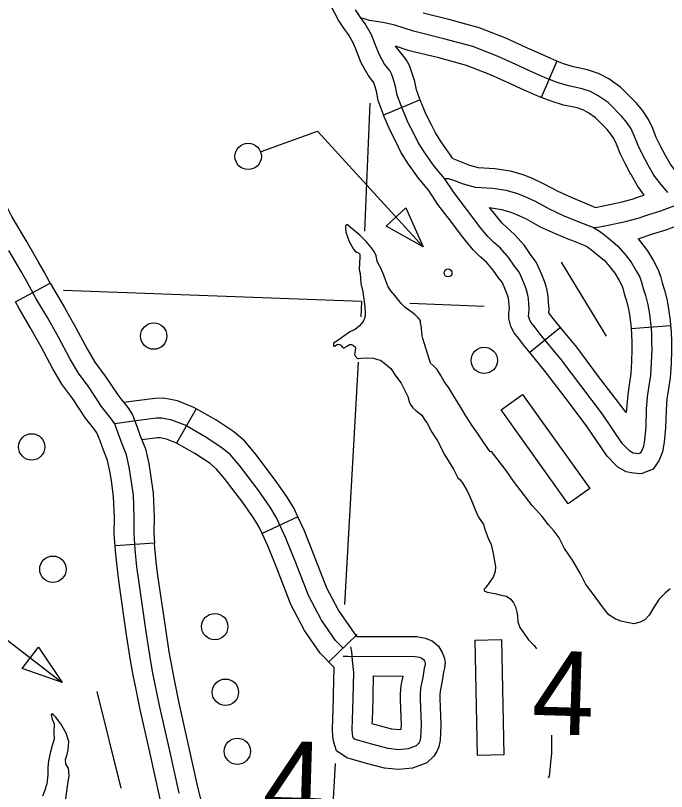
# Model space of a CAD drawing. Extents: x 653372 to 905732, y 627442 to 787275.
# Drawn here: x 724300 to 726770, y 744286 to 747229 of the extents above; entities that cross this region are included whole.
import ezdxf

# ---------------------------------------------------------------- set-up
doc = ezdxf.new("R2010")
doc.units = 0
for name, color, linetype in [('31', 7, 'Continuous'), ('32', 7, 'Continuous'), ('45', 7, 'Continuous'), ('5', 7, 'Continuous'), ('56', 7, 'Continuous'), ('9', 7, 'Continuous')]:
    doc.layers.add(name, color=color, linetype=linetype)

msp = doc.modelspace()

# ---------------------------------------------------------------- linework, layer by layer
at = {"layer": '31'}
for p, q in [((724300.3, 746142.4), (724432.2, 746213.7)), ((724582.2, 745681.6), (724582.2, 745681.6)), ((724827.8, 745228.2), (724678.2, 745217.1))]:
    msp.add_line(p, q, dxfattribs=at)
for points in [[(724432.2, 746213.7), (724408.7, 746257.1), (724386.2, 746295.6), (724340.1, 746374.9), (724286.3, 746467), (724250.9, 746537.4), (724234.6, 746567.7), (724213.4, 746618.1), (724193.1, 746672)], [(724920.6, 744280), (724882.5, 744450.9), (724846.4, 744612.1), (724820.2, 744741.5), (724809.4, 744803.1), (724795.9, 744891.3), (724767.6, 745085.7), (724761.1, 745137.3), (724754.4, 745203.3), (724749.9, 745264.1), (724750.6, 745325.8), (724747.4, 745410.3), (724738.3, 745475.8), (724732, 745515.3), (724721.3, 745562.9), (724703.6, 745607.4), (724691.4, 745641.2), (724676.4, 745680.4), (724664.8, 745698.1), (724626.9, 745746), (724579.4, 745817.9), (724539, 745871.9), (724507.7, 745924.9), (724463.4, 746008.2), (724421.2, 746083.4), (724378.9, 746154.6), (724343.4, 746220.3), (724321.4, 746257.8), (724275.3, 746337.2)], [(724432.2, 746213.7), (724444.2, 746191.6), (724486.2, 746120.9), (724529.3, 746044.2), (724573.1, 745961.6), (724601.5, 745913.6), (724640.8, 745861), (724687.8, 745790), (724699.9, 745774.6)], [(724582.2, 745681.6), (724566.1, 745702), (724518.1, 745774.7), (724476.5, 745830.3), (724442.3, 745888.1), (724397.6, 745972.3), (724356.3, 746045.9), (724313.7, 746117.5), (724300.3, 746142.4)], [(724699.9, 745774.6), (724725.7, 745741.9), (724743.5, 745714.8), (724761.6, 745667.4), (724773.7, 745634), (724793.2, 745585.2), (724805.7, 745529.4), (724812.5, 745486.8), (724822.2, 745416.8), (724825.6, 745326.8), (724824.9, 745266.4), (724827.8, 745228.2)], [(724678.2, 745217.1), (724674.9, 745261.7), (724675.6, 745324.8), (724672.5, 745403.7), (724664.2, 745464.8), (724658.3, 745501.1), (724649.5, 745540.7), (724633.5, 745580.7), (724621.1, 745615.1), (724609.2, 745646), (724603.9, 745654.2), (724582.2, 745681.6)], [(724755, 744685.4), (724746.5, 744727.6), (724735.4, 744790.9), (724721.7, 744880.2), (724693.3, 745075.6), (724686.6, 745128.8), (724679.7, 745196.7), (724678.2, 745217.1)], [(724902.1, 744715.1), (724893.9, 744755.5), (724883.4, 744815.3), (724870, 744902.4), (724842, 745095.8), (724835.6, 745145.8), (724829.1, 745209.8), (724827.8, 745228.2)], [(725016.7, 744202.9), (724993.7, 744297), (724955.7, 744467.3), (724919.7, 744627.7), (724902.1, 744715.1)], [(724871, 744167.2), (724847.6, 744262.9), (724809.3, 744434.5), (724773, 744596.4), (724755, 744685.4)]]:
    msp.add_lwpolyline(points, dxfattribs=at)
at = {"layer": '32'}
for p, q in [((724985.3, 745737.4), (724910.7, 745607.3)), ((725371.7, 745327.3), (725235.6, 745264.3)), ((725596.5, 744881.4), (725488.6, 744777.2))]:
    msp.add_line(p, q, dxfattribs=at)
for points in [[(724985.3, 745737.4), (724976.8, 745742.3), (724914.7, 745766.9), (724861.8, 745777), (724828.8, 745776.6), (724710.3, 745761.4)], [(725371.7, 745327.3), (725357, 745359.1), (725328.5, 745405.9), (725283.2, 745470.2), (725209.3, 745567.3), (725169.1, 745615.2), (725128.2, 745649.7), (725059.6, 745694.8), (724985.3, 745737.4)], [(725542.6, 744829.3), (725514.2, 744858.6), (725461.1, 744935), (725412.8, 745026.3), (725361.3, 745159.9), (725326.3, 745247), (725290.7, 745323.7), (725265.7, 745364.7), (725222.7, 745425.9), (725150.7, 745520.5), (725115.9, 745562), (725083.3, 745589.4), (725020.3, 745630.9), (724944.1, 745674.6), (724893.7, 745694.6), (724855.2, 745701.9), (724834.1, 745701.7), (724739.5, 745689.5), (724676.4, 745680.4)], [(724911.5, 745606.9), (724872.7, 745622.2), (724848.5, 745626.8), (724839.3, 745626.7), (724779.7, 745619.1)], [(725235.6, 745264.3), (725224.5, 745288.3), (725203, 745323.6), (725162.2, 745381.6), (725092.1, 745473.7), (725062.6, 745508.8), (725038.4, 745529.2), (724980.9, 745567), (724910.7, 745607.3)], [(725594.8, 744874.2), (725525.2, 744974.1), (725481.1, 745057.4), (725431.1, 745187.4), (725395.1, 745276.7), (725371.7, 745327.3)], [(725509.1, 744756), (725456.1, 744810.8), (725396.9, 744895.9), (725344.4, 744995.2), (725291.5, 745132.4), (725257.4, 745217.2), (725235.6, 745264.3)], [(725594.8, 744874.2), (725822.6, 744873.1), (725854.2, 744867.9), (725880.7, 744856.7), (725904.9, 744836.7), (725919.3, 744812.9), (725926.4, 744794.3), (725929.5, 744776), (725928, 744753.9), (725923.6, 744737.8), (725918.8, 744705.5), (725910.9, 744666.8), (725909.8, 744650.7), (725909.7, 744637.3), (725910.9, 744607.2), (725912.4, 744572.5)], [(725543.1, 744799), (725560.8, 744799.3), (725816.3, 744798.2), (725833.1, 744795.4), (725841.4, 744791.9), (725847.3, 744787), (725851.6, 744779.9), (725853.7, 744774.5), (725854.1, 744772.1), (725853.7, 744766.4), (725850.1, 744753.2), (725845, 744718.5), (725836.5, 744677.1), (725834.8, 744653.5), (725834.7, 744635.9), (725836, 744604.1), (725838.8, 744538.7), (725837.2, 744512.8), (725836, 744489), (725833.8, 744476.4), (725831.9, 744471.9), (725829.3, 744467.9), (725820.2, 744459.5), (725789.5, 744447.7), (725752.9, 744444.4), (725713.9, 744448.3), (725651.5, 744464.9), (725588.9, 744482.8), (725582.1, 744487.2), (725581.1, 744490.8), (725578.7, 744503.7), (725577.8, 744522.7), (725579.2, 744557.6), (725581.7, 744638.4), (725583.7, 744736.5), (725579.1, 744782.4), (725575.6, 744817.3), (725572.4, 744834.8)], [(725507, 744654.4), (725509.1, 744756)], [(725656.9, 744651.2), (725658.5, 744723.9)], [(725658.5, 744723.9), (725769.4, 744723.4), (725762, 744687.4), (725759.8, 744656.3), (725759.7, 744634.5), (725761.1, 744601), (725762.5, 744566.2)], [(725912.4, 744572.5), (725913.9, 744537.9), (725912.1, 744508.7), (725910.7, 744480.7), (725906.2, 744454.9), (725898.5, 744436.9), (725887.4, 744419.3), (725860.4, 744394.6), (725806.7, 744374), (725752.5, 744369), (725700.4, 744374.2), (725631.5, 744392.6), (725557.4, 744413.8), (725517.7, 744439.7), (725508, 744473.5), (725504, 744495), (725502.7, 744522.5), (725504.3, 744560.3), (725506.7, 744640.3), (725507, 744654.4)], [(725762.5, 744566.2), (725763.7, 744539.4), (725762.5, 744520.6), (725753.2, 744519.7), (725727.3, 744522.3), (725671.4, 744537.2), (725653.7, 744542.3), (725654.2, 744554.9), (725656.6, 744636.5), (725656.9, 744651.2)]]:
    msp.add_lwpolyline(points, dxfattribs=at)
at = {"layer": '45'}
for p, q in [((726353.1, 747055.6), (726294.4, 746917.5)), ((725834.9, 746909), (725696.6, 746851)), ((726367.1, 746045.9), (726251.2, 745950.7)), ((726635.6, 746041.2), (726785.1, 746053.6))]:
    msp.add_line(p, q, dxfattribs=at)
for points in [[(725696.6, 746851), (725694.3, 746856.3), (725675.9, 746906.4), (725669.1, 746941.7), (725661.7, 746965.7), (725657.8, 746976.6), (725657.2, 746977.6), (725637.9, 747001.8), (725611.4, 747049.6), (725593.3, 747095.1), (725582.6, 747122.8), (725563.2, 747156.5), (725548.5, 747177.4), (725525.4, 747211.4), (725496.3, 747266.4), (725472.7, 747310.4), (725468, 747321)], [(725610.2, 747220.1), (725589.7, 747250.2)], [(726353.1, 747055.6), (726330.5, 747065.2), (726280.9, 747087.7), (726242.5, 747105.1), (726160, 747142.3), (726058.7, 747181.9), (725943.6, 747213.1), (725846.1, 747237.1)], [(726448.6, 745820.1), (726370.2, 745924.1), (726291, 746020.3), (726267.1, 746050.7), (726255.7, 746065.5), (726250, 746076.6), (726246.8, 746088), (726247.1, 746098), (726249, 746116.7), (726247.8, 746135.1), (726246.2, 746155.2), (726242.9, 746175), (726237.3, 746192.6), (726231.2, 746208.9), (726222.3, 746229.7), (726210.8, 746255.4), (726193.6, 746278.1), (726171.9, 746309.3), (726139.8, 746345.7), (726113, 746369.6), (726091.4, 746390.8), (726065.7, 746422.1), (726014.9, 746488.6), (725963.7, 746555.6), (725927.9, 746610.5), (725887.8, 746657.9), (725853.1, 746707.4), (725827.2, 746746.5), (725811.2, 746781.1), (725789, 746824.5), (725764.1, 746883.7), (725748.4, 746926.5), (725742, 746959.9), (725732.8, 746989.4), (725726.4, 747007.5), (725719.8, 747019.5), (725700.4, 747043.7), (725679.3, 747081.8), (725663.1, 747122.5), (725650.6, 747155.1), (725626.5, 747196.9), (725610.2, 747220.1)], [(726774.3, 746558), (726744.4, 746593.9), (726722.2, 746623.3), (726700.6, 746661.5), (726679.1, 746701), (726662.3, 746736), (726648.5, 746770.4), (726635.4, 746798.3), (726619.5, 746822.8), (726600.6, 746846.1), (726548.2, 746898.3), (726511.1, 746924.3), (726481.9, 746940), (726450.3, 746950.5), (726398.3, 746961.7), (726355.5, 746974.8), (726325.8, 746985.7), (726300.4, 746996.5), (726250, 747019.4), (726211.7, 747036.7), (726130.9, 747073.2), (726035.1, 747110.5), (725924.8, 747140.5), (725810.2, 747168.7), (725738.9, 747191.8), (725700.4, 747200.8), (725676.9, 747205), (725642.6, 747209.5), (725610.2, 747220.1)], [(725834.9, 746909), (725834, 746911.2), (725820.9, 746946.7), (725814.9, 746978.2), (725804, 747013.1), (725795, 747038.4), (725782.3, 747061.4), (725741.8, 747112)], [(725810.3, 747091.4), (725789.7, 747096.5), (725741.8, 747112)], [(726294.4, 746917.5), (726270.2, 746927.9), (726219, 746951.1), (726180.8, 746968.4), (726101.8, 747004), (726011.6, 747039.2), (725906, 747067.9), (725810.3, 747091.4)], [(726766.3, 746697.8), (726745.9, 746735.2), (726731, 746766.2), (726717.3, 746800.4), (726701.1, 746834.8), (726680.3, 746867), (726656.3, 746896.4), (726596.6, 746956), (726550.5, 746988.2), (726511.8, 747009.1), (726470.2, 747023), (726417.2, 747034.4), (726379.5, 747045.9), (726353.4, 747055.5), (726353.1, 747055.6)], [(725959.4, 746686.4), (725915.1, 746749.6), (725892.9, 746783.2), (725878.7, 746813.9), (725857, 746856.2), (725834.9, 746909)], [(726634.6, 746626), (726612.4, 746666.8), (726593.6, 746705.8), (726579.7, 746740.5), (726569.7, 746761.8), (726558.8, 746778.6), (726544.9, 746795.7), (726499.9, 746840.6), (726471.7, 746860.3), (726452, 746870.9), (726430.5, 746878.1), (726379.4, 746889), (726331.6, 746903.7), (726298.2, 746916), (726294.4, 746917.5)], [(725992.7, 746394.1), (725955.3, 746443.1), (725902.4, 746512.3), (725867.7, 746565.6), (725828.4, 746612), (725791.1, 746665.1), (725761.5, 746709.9), (725743.8, 746748.2), (725720.9, 746792.9), (725696.6, 746851)], [(725959.4, 746686.4), (726022.3, 746661), (726055.4, 746651.6), (726118.3, 746648.8), (726176.8, 746640), (726224.7, 746626), (726260.1, 746612), (726305, 746590.9), (726358, 746562.1), (726408.1, 746539.2), (726500.6, 746500.5)], [(726662.7, 746381.1), (726721.4, 746401.8), (726771.9, 746416.5), (726861.1, 746452.8), (726887.5, 746483), (726888.9, 746529.4), (726829.8, 746608.6), (726803.2, 746640.5), (726785.1, 746664.5), (726766.2, 746697.9), (726766.3, 746697.8)], [(726500.6, 746500.5), (726596.7, 746520.9), (726640.1, 746532.2), (726675.4, 746544.7), (726685.4, 746547.6), (726659.3, 746582.1), (726635.1, 746625.1), (726634.6, 746626)], [(725927.9, 746610.5), (725940.9, 746610.6), (725962.1, 746604.5), (725998, 746589.9), (726043.4, 746577.1), (726111, 746574.1), (726160.6, 746566.6), (726200.3, 746555), (726230.4, 746543.1), (726271.1, 746524), (726324.5, 746495), (726378, 746470.4), (726437, 746445.8), (726492.6, 746424.2)], [(726098.8, 746500.1), (726144.4, 746493.2), (726176, 746484), (726200.6, 746474.2), (726237.2, 746457), (726290.9, 746427.8), (726347.9, 746401.7), (726396, 746381.6)], [(726367.1, 746045.9), (726349.4, 746067.4), (726326.2, 746096.8), (726322.8, 746101.3), (726324.2, 746115.4), (726322.6, 746140.5), (726320.7, 746164.4), (726316, 746192.6), (726308.2, 746217), (726300.9, 746236.8), (726290.9, 746259.9), (726275.8, 746293.7), (726254.3, 746322.2), (726230.9, 746355.8), (726193.1, 746398.6), (726164.3, 746424.4), (726146.8, 746441.5), (726098.8, 746500.1)], [(726492.6, 746424.2), (726516.8, 746426.9), (726554.4, 746435.3), (726613.9, 746447.9), (726662.1, 746460.4), (726698.4, 746473.3), (726748, 746487.7), (726817.9, 746514.3)], [(726492.6, 746424.2), (726511.7, 746413.1), (726529.9, 746400.6), (726557.7, 746377.9), (726585.7, 746354.1), (726612.7, 746322.9), (726635.2, 746293.4), (726655.1, 746260.9), (726668.3, 746236.1), (726675.2, 746217.5), (726681.5, 746193.9), (726689.6, 746166.8), (726699, 746131.6), (726703.7, 746104.1), (726708.9, 746064.1), (726712.2, 746024.4), (726713.2, 745990.5), (726713.8, 745961.6), (726711.9, 745912.8), (726709.4, 745862.8), (726702, 745817.2), (726697, 745783), (726693.1, 745735.8), (726691.6, 745669.1), (726686.6, 745620), (726682.4, 745594.2), (726675.9, 745578.5), (726669.7, 745569.2), (726662.6, 745566.4), (726654.2, 745567.2), (726643.3, 745569.5), (726630.6, 745576.3), (726603, 745604.6), (726527.2, 745716.4), (726448.6, 745820.1)], [(726251.2, 745950.7), (726232.6, 745973.3), (726207.9, 746004.6), (726192.3, 746025), (726179.8, 746049), (726171.5, 746079), (726172.2, 746102.9), (726173.7, 746118), (726173, 746129.7), (726171.7, 746146), (726169.8, 746157.3), (726166.3, 746168.2), (726161.6, 746181), (726153.6, 746199.6), (726145.8, 746217), (726132.9, 746234.1), (726112.8, 746262.9), (726086.5, 746292.7), (726061.8, 746314.8), (726036, 746340), (726006.9, 746375.5), (725992.7, 746394.1)], [(726396, 746381.6), (726409, 746376.2), (726460.1, 746356.4), (726471.6, 746349.7), (726484.7, 746340.6), (726509.7, 746320.2), (726532.8, 746300.7), (726554.4, 746275.7), (726573.2, 746250.9), (726590, 746223.6), (726599.7, 746205.3), (726603.6, 746194.8), (726609.3, 746173.5), (726617.5, 746146.3), (726625.7, 746115.6), (726629.5, 746092.9), (726634.3, 746056.1), (726635.6, 746041.2)], [(726662.7, 746381.1), (726697.1, 746335.8), (726720.2, 746298.2), (726736.9, 746266.9), (726746.8, 746240.2), (726753.7, 746214.3), (726761.8, 746187.2), (726772.4, 746147.6), (726777.8, 746115.2), (726783.5, 746072.1), (726785.1, 746053.6)], [(726616.7, 745722.5), (726508.4, 745865.3), (726429.1, 745970.5), (726367.1, 746045.9)], [(726785.1, 746053.6), (726787.1, 746028.6), (726788.2, 745992.4), (726788.9, 745960.9), (726786.8, 745909.5), (726784.1, 745855), (726776.2, 745805.8), (726771.6, 745774.5), (726768, 745731.9), (726766.5, 745664.5), (726761, 745610.1), (726755, 745573.6), (726742.4, 745542.9), (726718.8, 745507.9), (726673.6, 745490.1), (726643, 745492.9), (726617.2, 745498.4), (726584.9, 745515.8), (726574.8, 745526.1)], [(726635.6, 746041.2), (726637.3, 746020.2), (726638.2, 745988.6), (726638.8, 745962.3), (726636.9, 745916.2), (726634.7, 745870.7), (726627.9, 745828.6), (726622.5, 745791.6), (726616.7, 745722.5)], [(726574.8, 745526.1), (726544.7, 745557), (726466.3, 745672.7), (726388.8, 745774.8), (726311.2, 745877.7), (726251.2, 745950.7)]]:
    msp.add_lwpolyline(points, dxfattribs=at)
at = {"layer": '5'}
for points in [[(725644.6, 746896.5), (725624.3, 746411)], [(725613.1, 746144.6), (724482.6, 746186.3)], [(725613.1, 746144.6), (725609.8, 746086)], [(726077.5, 746125), (725795.8, 746136.9)], [(725600, 745913.5), (725547.7, 744995.6)], [(725513.3, 744392.2), (725462.5, 743500.5)]]:
    msp.add_lwpolyline(points, dxfattribs=at)
at = {"layer": '56'}
for p, q in [((725705.8, 746430), (725781.1, 746498.8)), ((725781.1, 746498.8), (725846.7, 746351.5)), ((725846.7, 746351.5), (725705.8, 746430)), ((724325.2, 744752), (724387.4, 744832.8)), ((724387.4, 744832.8), (724477.5, 744699.1)), ((724477.5, 744699.1), (724325.2, 744752))]:
    msp.add_line(p, q, dxfattribs=at)
for points in [[(725231.8, 746712.4), (725445.8, 746790), (725846.7, 746351.5)], [(726369.9, 746293.7), (726541.4, 746012.4)], [(723890.5, 744808), (724197.1, 744915.1), (724477.5, 744699.1)], [(724608.9, 744665.5), (724699.5, 744298.4)]]:
    msp.add_lwpolyline(points, dxfattribs=at)
for points in [[(726142.5, 745732.6), (726223.8, 745790.9), (726478.6, 745435.2), (726397.3, 745377)], [(726043.4, 744860.2), (726143.4, 744862.4), (726152.8, 744425), (726052.8, 744422.8)]]:
    msp.add_lwpolyline(points, close=True, dxfattribs=at)
for centre, radius in [((725182.8, 746694.3), 50), ((725941, 746252.5), 15), ((724824.5, 746012.8), 50), ((726078.5, 745920.8), 50), ((724361.5, 745592.6), 50), ((724442, 745128.7), 50), ((725056, 744911), 50), ((725096.5, 744662.3), 50), ((725141.7, 744438.4), 50)]:
    msp.add_circle(centre, radius, dxfattribs=at)
at = {"layer": '9'}
for points in [[(725763.8, 746136.6), (725739.9, 746166), (725723.5, 746184.9), (725714.5, 746199.1), (725706.1, 746218.3), (725697.4, 746244), (725685.7, 746270.2), (725675.8, 746288.5), (725672.6, 746296.5), (725668.7, 746316.6), (725660.3, 746334.2), (725649.8, 746349), (725630.5, 746372), (725606.3, 746395.1), (725584, 746414.7), (725569.9, 746426.1), (725559.7, 746434.4), (725556.7, 746434.5), (725553.7, 746432.6), (725551.6, 746430.6), (725551.4, 746424.2), (725552.9, 746407.2), (725566.3, 746371.4), (725581.9, 746343.1), (725588.6, 746334.4), (725595, 746331.7), (725601.8, 746328), (725606.2, 746323.9), (725605.8, 746312.5), (725605.2, 746290.6), (725603.9, 746264.2), (725608, 746250.2), (725609.8, 746211.8), (725617.8, 746180.1), (725625.1, 746123.6), (725626.3, 746097.3), (725625.8, 746082.9), (725619.4, 746068.6), (725605, 746051.6), (725589.1, 746038.2), (725568, 746028.9), (725545.6, 746013.2), (725532.3, 746003.1), (725518.6, 745993.1), (725505.9, 745986), (725505.9, 745984.5), (725506.1, 745976.5), (725507.6, 745975), (725510.6, 745974.9), (725520.7, 745981)], [(725874.3, 745909.7), (725845.9, 746004.2), (725842.5, 746014.2), (725838.5, 746054.1), (725836.2, 746059.1), (725837, 746065.9), (725837.1, 746071.4), (725827.6, 746081.6), (725815, 746094.3), (725795.1, 746109.7), (725778.1, 746120.7), (725771, 746128.3), (725763.8, 746136.6)], [(725520.7, 745981), (725525.7, 745981.9), (725532.6, 745980.2), (725535.6, 745977.6), (725538.4, 745973), (725541.3, 745970.5), (725543.8, 745968.9), (725544.2, 745968.4), (725547.2, 745967.8), (725557.9, 745974.5), (725567, 745981.1), (725575, 745980.4), (725581.8, 745976.7), (725588.2, 745972.5), (725590, 745968.5), (725588.3, 745959.1), (725588, 745949.6), (725586.8, 745943.2), (725587.2, 745940.2), (725590.5, 745935.6), (725596.3, 745929.5), (725598.3, 745928.4), (725600.8, 745928.3), (725611.8, 745929.5), (725631.2, 745929.9), (725658.5, 745928.6), (725673.8, 745924.2), (725684.2, 745921), (725701.8, 745909.5), (725724.6, 745889.9), (725742.6, 745860.5), (725762.8, 745834.9), (725780.2, 745801.7), (725788.1, 745783.5), (725793.5, 745765.4), (725797.7, 745754.8), (725807.2, 745740.6), (725819.4, 745730.8), (725841.2, 745712.7), (725853.6, 745694.4), (725861.8, 745683.2), (725880.1, 745648.6), (725900.8, 745616.1), (725929, 745561), (725961.3, 745508.2), (725974, 745482.4), (725978.7, 745475.3), (725986.5, 745467.6), (725997.5, 745453.3), (726013.1, 745425.5), (726021.1, 745409.8), (726033.2, 745380.8)], [(726783.1, 745053.9), (726764.1, 745037.8), (726753.9, 745027), (726741.2, 745013.8), (726719.9, 744982.4), (726703.6, 744954.5), (726687.6, 744937), (726669.5, 744928.3), (726645.8, 744921.6), (726620.1, 744927.3), (726596.8, 744932.3), (726574.8, 744941), (726550.6, 744955.3), (726534.5, 744976.2), (726498.9, 745023.6), (726462.7, 745072.8), (726443.5, 745111.1), (726416, 745159.4), (726382.8, 745207.4), (726363.1, 745248.1), (726344.1, 745273.3), (726322, 745297.5), (726298.2, 745328.4), (726260.6, 745370.9), (726189.3, 745463.2), (726161.5, 745503), (726105.6, 745575.6), (726101.3, 745574.5), (726090, 745590.3), (726072.9, 745614.3), (726052.8, 745644.5), (726031.5, 745674.8), (726009.1, 745710.7), (725985.5, 745747.8), (725962.6, 745785.5), (725943.8, 745816.4), (725926, 745840.3), (725913.7, 745863.6), (725899.5, 745885.6), (725886.4, 745899.6), (725874.3, 745909.7)], [(726033.2, 745380.8), (726045.7, 745351), (726056.4, 745326.3), (726067.4, 745310), (726075, 745297.8), (726080.4, 745280.7), (726086, 745267.4), (726092.9, 745247), (726104.6, 745222.5)], [(726104.6, 745222.5), (726112, 745188.9), (726117.1, 745159.9), (726121, 745139.3), (726119.4, 745120.5), (726112.9, 745101.7), (726099.3, 745081.2), (726082.7, 745057.8), (726076.6, 745052), (726077.5, 745049.5), (726078.4, 745048), (726081.8, 745045.4), (726089.2, 745041.7), (726118.9, 745036.3), (726143.1, 745030.6), (726162.4, 745026.5), (726179, 745015.1), (726189.5, 745001.3), (726196.5, 744985.7), (726201.9, 744966.1), (726204, 744952.6), (726205.3, 744929.1), (726213.6, 744907.5), (726246.6, 744861), (726267.3, 744839.5), (726276.9, 744826.7)], [(724503.1, 744475.3), (724492.1, 744506.5), (724472.3, 744543), (724452.2, 744569.5), (724444.4, 744576.7), (724438.6, 744580.8), (724435.5, 744576.9), (724438.9, 744559.9), (724446.4, 744542.7), (724445.4, 744509.9), (724446.6, 744484), (724439.9, 744460.3), (724431.1, 744431.6), (724425.2, 744401.9), (724422.4, 744375.1), (724422.6, 744349.2), (724418.6, 744314.5), (724410.8, 744286.8), (724402.3, 744268.2)], [(726333.2, 744500), (726333, 744430.5), (726330, 744395.7), (726327.2, 744367.9), (726324, 744343.6), (726321.2, 744338.1)], [(724489.4, 744249.7), (724497, 744306.3), (724504.2, 744345.9), (724501.1, 744374.9), (724491.6, 744390.1), (724490.1, 744407.1), (724495.6, 744425.8), (724500.2, 744444.6), (724503.1, 744475.3)]]:
    msp.add_lwpolyline(points, dxfattribs=at)

# ---------------------------------------------------------------- texts
at = {"layer": '56'}
for p in [(726256.2, 744505), (725233.7, 744162.9)]:
    msp.add_text('4', height=316.8, rotation=358.28, dxfattribs=at).set_placement(p)

doc.saveas('drawing.dxf')
